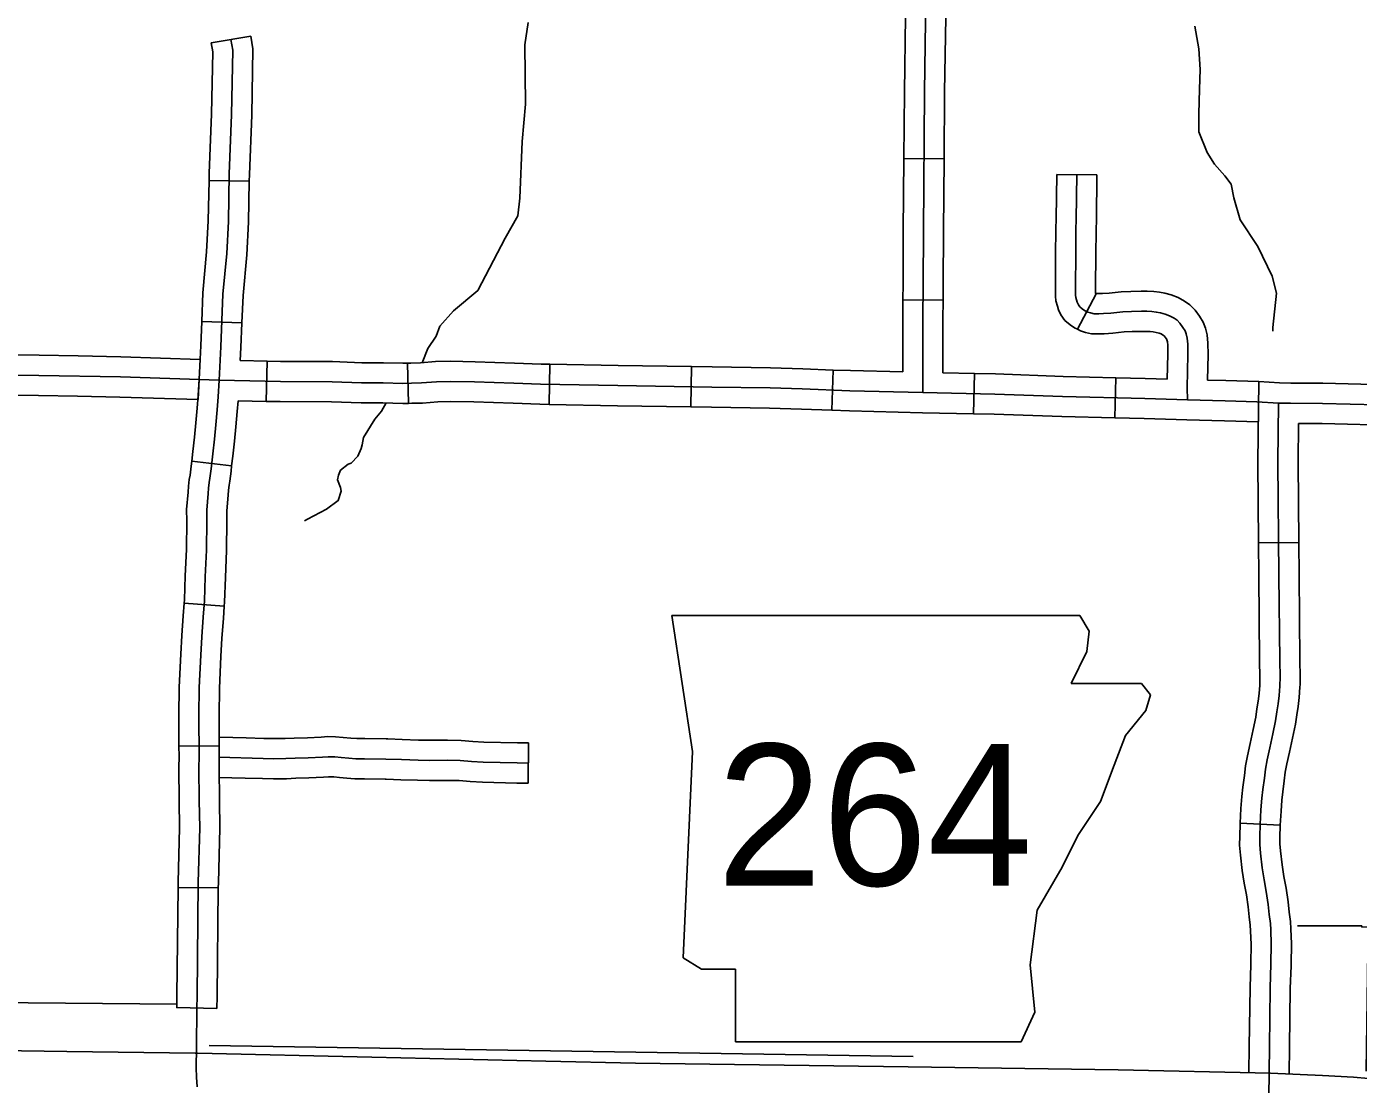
# Model space of a CAD drawing. Extents: x 670147 to 673275, y 705573 to 707613.
# Drawn here: x 672022 to 672121.4, y 706115.5 to 706194.4 of the extents above; entities that cross this region are included whole.
import ezdxf

# ---------------------------------------------------------------- set-up
doc = ezdxf.new("R2010")
doc.units = 0
for name, color, linetype in [('10', 7, 'Continuous'), ('21', 7, 'Continuous'), ('31', 7, 'Continuous'), ('32', 7, 'Continuous'), ('34', 7, 'Continuous'), ('35', 7, 'Continuous'), ('45', 7, 'Continuous'), ('6', 7, 'Continuous')]:
    doc.layers.add(name, color=color, linetype=linetype)

msp = doc.modelspace()

# ---------------------------------------------------------------- linework, layer by layer
at = {"layer": '10'}
msp.add_lwpolyline([(671974.382, 706118.219), (671981.303, 706118.201), (671985.915, 706118.201), (671997.098, 706118.201), (672007.835, 706118.164), (672014.829, 706118.091), (672024.992, 706117.946), (672034.572, 706117.814), (672034.758, 706117.812), (672047.755, 706117.528), (672060.748, 706117.219), (672067.429, 706117.073), (672087.762, 706116.807), (672103.434, 706116.58), (672114.796, 706116.327), (672118.681, 706116.144), (672120.997, 706116.014), (672122.118, 706115.92)], dxfattribs=at)
at = {"layer": '21'}
for p, q in [((672070.149, 706150.469), (672071.672, 706140.319)), ((672101.278, 706149.285), (672100.577, 706150.454)), ((672101.109, 706147.763), (672101.278, 706149.285)), ((672099.925, 706145.394), (672101.109, 706147.763)), ((672105.169, 706145.394), (672099.925, 706145.394)), ((672105.846, 706144.548), (672105.169, 706145.394)), ((672105.508, 706143.364), (672105.846, 706144.548)), ((672103.985, 706141.503), (672105.508, 706143.364)), ((672103.139, 706139.304), (672103.985, 706141.503)), ((672071.672, 706140.319), (672070.995, 706124.923)), ((672102.124, 706136.597), (672103.139, 706139.304)), ((672100.432, 706134.059), (672102.124, 706136.597)), ((672099.248, 706131.69), (672100.432, 706134.059)), ((672097.387, 706128.476), (672099.248, 706131.69)), ((672096.88, 706124.416), (672097.387, 706128.476)), ((672070.995, 706124.923), (672072.349, 706124.077)), ((672097.218, 706120.863), (672096.88, 706124.416)), ((672072.349, 706124.077), (672074.886, 706124.077)), ((672074.886, 706124.077), (672074.886, 706118.664)), ((672096.203, 706118.664), (672097.218, 706120.863)), ((672074.886, 706118.664), (672096.203, 706118.664))]:
    msp.add_line(p, q, dxfattribs=at)
msp.add_lwpolyline([(672070.149, 706150.469), (672100.577, 706150.454)], dxfattribs=at)
at = {"layer": '31'}
for p, q in [((672113.917, 706155.873), (672116.917, 706155.9)), ((672115.534, 706134.811), (672112.538, 706134.964))]:
    msp.add_line(p, q, dxfattribs=at)
for points in [[(672015.275, 706169.979), (672022.939, 706169.872), (672025.842, 706169.815)], [(672025.842, 706169.815), (672029.035, 706169.753), (672034.942, 706169.556), (672034.788, 706166.56)], [(672036.368, 706168.008), (672028.996, 706168.254), (672022.914, 706168.372), (672010.638, 706168.544)], [(672113.917, 706155.873), (672113.863, 706161.908), (672113.927, 706167.902)], [(672113.927, 706167.902), (672115.465, 706167.805), (672116.313, 706167.796), (672118.7, 706167.778), (672124.387, 706167.64)], [(672025.783, 706166.816), (672022.889, 706166.872), (672015.233, 706166.98)], [(672034.788, 706166.56), (672028.956, 706166.754), (672025.783, 706166.816)], [(672113.795, 706166.407), (672115.41, 706166.306), (672116.299, 706166.296), (672118.676, 706166.278), (672124.872, 706166.128)], [(672114.671, 706114.543), (672114.718, 706118.299), (672114.783, 706122.67), (672114.839, 706124.489), (672114.858, 706125.947), (672114.821, 706127.023), (672114.793, 706127.491), (672114.708, 706128.156), (672114.634, 706128.914), (672114.484, 706129.868), (672114.325, 706130.748), (672114.185, 706131.647), (672114.054, 706132.742), (672113.997, 706133.378), (672114.007, 706133.968), (672114.035, 706134.866), (672114.091, 706135.971), (672114.166, 706136.824), (672114.231, 706137.48), (672114.344, 706138.331), (672114.428, 706139.005), (672114.559, 706139.698), (672114.755, 706140.596), (672114.989, 706141.635), (672115.186, 706142.611), (672115.279, 706143.266), (672115.373, 706143.866), (672115.448, 706144.493), (672115.504, 706145.195), (672115.513, 706145.897), (672115.494, 706147.076), (672115.438, 706153.449), (672115.363, 706161.907), (672115.41, 706166.306)], [(672116.917, 706155.9), (672116.864, 706161.905), (672116.894, 706164.792)], [(672116.894, 706164.792), (672118.652, 706164.778), (672124.314, 706164.641)], [(672114.006, 706145.347), (672114.013, 706145.895), (672113.995, 706147.057), (672113.938, 706153.435), (672113.917, 706155.874)], [(672116.917, 706155.9), (672116.938, 706153.462), (672116.994, 706147.094), (672117.013, 706145.898), (672117.005, 706145.307)], [(672112.538, 706134.964), (672112.594, 706136.074), (672112.672, 706136.965), (672112.741, 706137.652), (672112.856, 706138.522), (672112.945, 706139.238), (672113.089, 706139.997), (672113.291, 706140.921), (672113.522, 706141.948), (672113.707, 706142.866), (672113.796, 706143.488), (672113.887, 706144.07), (672113.955, 706144.641), (672114.005, 706145.264), (672114.006, 706145.347)], [(672117.005, 706145.307), (672117.003, 706145.125), (672116.941, 706144.344), (672116.859, 706143.661), (672116.763, 706143.045), (672116.665, 706142.357), (672116.456, 706141.322), (672116.22, 706140.271), (672116.029, 706139.398), (672115.91, 706138.773), (672115.831, 706138.14), (672115.722, 706137.307), (672115.659, 706136.684), (672115.588, 706135.867), (672115.534, 706134.811)], [(672113.337, 706124.432), (672113.34, 706124.522), (672113.358, 706125.93), (672113.322, 706126.952), (672113.298, 706127.352), (672113.218, 706127.988), (672113.145, 706128.724), (672113.005, 706129.619), (672112.846, 706130.499), (672112.698, 706131.442), (672112.561, 706132.587), (672112.496, 706133.324), (672112.507, 706134.003), (672112.536, 706134.927), (672112.538, 706134.962)], [(672116.336, 706124.34), (672116.339, 706124.456), (672116.359, 706125.963), (672116.319, 706127.094), (672116.287, 706127.63), (672116.199, 706128.324), (672116.122, 706129.104), (672115.963, 706130.118), (672115.804, 706130.997), (672115.671, 706131.852), (672115.546, 706132.897), (672115.498, 706133.432), (672115.506, 706133.933), (672115.534, 706134.806), (672115.534, 706134.813)], [(672113.194, 706116.363), (672113.218, 706118.319), (672113.284, 706122.704), (672113.337, 706124.432)], [(672116.193, 706116.261), (672116.218, 706118.278), (672116.283, 706122.635), (672116.336, 706124.34)]]:
    msp.add_lwpolyline(points, dxfattribs=at)
at = {"layer": '32'}
for p, q in [((672035.764, 706193.165), (672038.72, 706193.679)), ((672087.448, 706184.556), (672090.448, 706184.533)), ((672035.61, 706182.908), (672038.609, 706182.849)), ((672098.859, 706183.359), (672101.859, 706183.321)), ((672087.382, 706174), (672090.382, 706173.97)), ((672100.399, 706171.806), (672101.799, 706174.458)), ((672035.065, 706172.397), (672038.062, 706172.277)), ((672039.935, 706169.433), (672039.872, 706166.433)), ((672050.428, 706169.281), (672050.493, 706166.282)), ((672061.041, 706169.205), (672060.984, 706166.205)), ((672071.595, 706169.022), (672071.547, 706166.022)), ((672082.185, 706168.77), (672082.07, 706165.773)), ((672092.715, 706168.505), (672092.653, 706165.505)), ((672103.276, 706168.195), (672103.202, 706165.196)), ((672034.316, 706161.981), (672037.296, 706161.635)), ((672033.75, 706151.38), (672036.742, 706151.166)), ((672033.365, 706140.719), (672036.365, 706140.729)), ((672033.3, 706130.181), (672036.299, 706130.151))]:
    msp.add_line(p, q, dxfattribs=at)
for points in [[(672096.778, 706199.025), (672096.214, 706198.487), (672095.666, 706198.114), (672095.325, 706197.944), (672094.971, 706197.812), (672094.433, 706197.76), (672093.816, 706197.733), (672092.333, 706197.865), (672090.863, 706198.009), (672090.416, 706198.022), (672090.023, 706197.996), (672089.734, 706197.904), (672089.458, 706197.747), (672089.222, 706197.523), (672089.117, 706197.34), (672089.091, 706196.578), (672088.986, 706189.51), (672088.907, 706179.122), (672088.894, 706175.179), (672088.868, 706172.554), (672088.863, 706167.083)], [(672087.569, 706195.126), (672087.486, 706189.526), (672087.448, 706184.556)], [(672090.569, 706195.082), (672090.486, 706189.493), (672090.448, 706184.533)], [(672035.764, 706193.165), (672035.88, 706192.501), (672035.795, 706187.858), (672035.62, 706183.45), (672035.61, 706182.908)], [(672037.242, 706193.422), (672037.382, 706192.617), (672037.295, 706187.814), (672037.12, 706183.405), (672037.05, 706179.853), (672036.927, 706177.469), (672036.648, 706174.424), (672036.49, 706170.505), (672036.368, 706168.008)], [(672038.72, 706193.679), (672038.884, 706192.733), (672038.794, 706187.771), (672038.619, 706183.361), (672038.609, 706182.849)], [(672087.448, 706184.556), (672087.407, 706179.13), (672087.394, 706175.189), (672087.382, 706174)], [(672090.448, 706184.533), (672090.407, 706179.114), (672090.394, 706175.169), (672090.382, 706173.97)], [(672035.61, 706182.908), (672035.551, 706179.907), (672035.431, 706177.576), (672035.15, 706174.523), (672035.065, 706172.397)], [(672098.859, 706183.359), (672098.817, 706180.041), (672098.789, 706179.288), (672098.775, 706177.315), (672098.755, 706175.08), (672098.755, 706174.5), (672098.763, 706174.283), (672098.778, 706173.92), (672098.9, 706173.522), (672098.993, 706173.265), (672099.162, 706172.884), (672099.463, 706172.47), (672099.85, 706172.129), (672100.186, 706171.918), (672100.399, 706171.806)], [(672100.359, 706183.34), (672100.317, 706180.004), (672100.289, 706179.255), (672100.275, 706177.303), (672100.255, 706175.073), (672100.255, 706174.528), (672100.262, 706174.342), (672100.268, 706174.176), (672100.324, 706173.997), (672100.386, 706173.824), (672100.468, 706173.638), (672100.579, 706173.486), (672100.751, 706173.335), (672100.937, 706173.217), (672101.186, 706173.086), (672101.386, 706173.031), (672101.648, 706172.969), (672101.797, 706172.964), (672101.997, 706172.97), (672102.342, 706172.977), (672102.901, 706173.012), (672103.783, 706173.108), (672104.438, 706173.136), (672105.176, 706173.15), (672105.576, 706173.15), (672105.962, 706173.136), (672106.28, 706173.095), (672106.6, 706173.033), (672106.944, 706172.943), (672107.275, 706172.819), (672107.613, 706172.626), (672107.834, 706172.481), (672108.034, 706172.274), (672108.268, 706171.949), (672108.427, 706171.694), (672108.51, 706171.46), (672108.593, 706171.135), (672108.634, 706170.691), (672108.641, 706169.939), (672108.593, 706167.435), (672108.609, 706166.545)], [(672101.859, 706183.321), (672101.816, 706179.967), (672101.789, 706179.222), (672101.775, 706177.29), (672101.755, 706175.066), (672101.755, 706174.556), (672101.757, 706174.481), (672101.799, 706174.458)], [(672038.609, 706182.849), (672038.549, 706179.8), (672038.424, 706177.361), (672038.145, 706174.325), (672038.062, 706172.277)], [(672087.382, 706174), (672087.368, 706172.562), (672087.365, 706168.622)], [(672090.382, 706173.97), (672090.368, 706172.545), (672090.365, 706168.553)], [(672101.742, 706174.489), (672101.758, 706174.484), (672101.837, 706174.466), (672101.956, 706174.47), (672102.281, 706174.476), (672102.773, 706174.507), (672103.67, 706174.605), (672104.393, 706174.635), (672105.162, 706174.65), (672105.603, 706174.65), (672106.087, 706174.632), (672106.52, 706174.576), (672106.932, 706174.496), (672107.398, 706174.375), (672107.915, 706174.181), (672108.398, 706173.905), (672108.797, 706173.643), (672109.187, 706173.239), (672109.515, 706172.786), (672109.787, 706172.347), (672109.947, 706171.896), (672110.075, 706171.392), (672110.133, 706170.768), (672110.141, 706169.932), (672110.104, 706168.009)], [(672035.065, 706172.397), (672034.992, 706170.572), (672034.87, 706168.088), (672034.8, 706166.881), (672034.727, 706165.931), (672034.622, 706164.83), (672034.515, 706163.765), (672034.398, 706162.691), (672034.316, 706161.981)], [(672038.062, 706172.277), (672037.989, 706170.438), (672037.941, 706169.475)], [(672100.399, 706171.806), (672100.629, 706171.684), (672101.013, 706171.578), (672101.445, 706171.475), (672101.796, 706171.463), (672102.038, 706171.471), (672102.403, 706171.478), (672103.028, 706171.517), (672103.897, 706171.612), (672104.484, 706171.637), (672105.19, 706171.65), (672105.549, 706171.65), (672105.838, 706171.639), (672106.039, 706171.613), (672106.268, 706171.569), (672106.491, 706171.511), (672106.636, 706171.457), (672106.829, 706171.346), (672106.871, 706171.318), (672106.881, 706171.308), (672107.022, 706171.113), (672107.067, 706171.041), (672107.073, 706171.024), (672107.11, 706170.879), (672107.135, 706170.615), (672107.141, 706169.947), (672107.105, 706168.092)], [(672039.935, 706169.433), (672037.941, 706169.475)], [(672050.428, 706169.281), (672050.075, 706169.274), (672048.616, 706169.315), (672047.009, 706169.315), (672044.819, 706169.397), (672040.952, 706169.411), (672039.935, 706169.433)], [(672061.041, 706169.205), (672060.38, 706169.218), (672058.391, 706169.286), (672055.458, 706169.383), (672053.62, 706169.425), (672052.505, 706169.396), (672051.38, 706169.3), (672050.675, 706169.287), (672050.428, 706169.281)], [(672071.595, 706169.022), (672066.137, 706169.107), (672061.041, 706169.205)], [(672082.185, 706168.77), (672079.904, 706168.859), (672077.501, 706168.928), (672073.146, 706168.997), (672071.595, 706169.022)], [(672036.368, 706168.008), (672036.297, 706166.78), (672036.222, 706165.802), (672036.114, 706164.684), (672036.007, 706163.609), (672035.889, 706162.523), (672035.76, 706161.411), (672035.674, 706160.701), (672035.62, 706160.39), (672035.566, 706159.949), (672035.534, 706159.551), (672035.437, 706158.315), (672035.448, 706157.519), (672035.416, 706155.344), (672035.33, 706153.355), (672035.265, 706151.542), (672035.18, 706150.338), (672035.072, 706148.866), (672034.997, 706147.49), (672034.879, 706145.081), (672034.857, 706143.006), (672034.868, 706139.953), (672034.857, 706139.093), (672034.879, 706136.653), (672034.911, 706134.611), (672034.803, 706130.555), (672034.717, 706122.072), (672034.695, 706121.173)], [(672113.795, 706166.407), (672111.423, 706166.476), (672108.609, 706166.545), (672105.424, 706166.642), (672099.281, 706166.794), (672094.233, 706166.973), (672088.863, 706167.083), (672083.429, 706167.221), (672079.853, 706167.359), (672077.467, 706167.428), (672073.122, 706167.497), (672066.111, 706167.608), (672060.34, 706167.718), (672058.34, 706167.787), (672055.416, 706167.884), (672053.623, 706167.925), (672052.589, 706167.897), (672051.458, 706167.801), (672050.705, 706167.787), (672050.07, 706167.773), (672048.595, 706167.815), (672046.981, 706167.815), (672044.788, 706167.897), (672040.933, 706167.911), (672036.368, 706168.008)], [(672087.365, 706168.622), (672083.477, 706168.721), (672082.185, 706168.77)], [(672092.715, 706168.505), (672090.365, 706168.553)], [(672103.276, 706168.195), (672099.326, 706168.293), (672094.275, 706168.473), (672092.715, 706168.505)], [(672107.105, 706168.092), (672105.465, 706168.141), (672103.276, 706168.195)], [(672113.927, 706167.902), (672111.463, 706167.976), (672110.104, 706168.009)], [(672037.778, 706166.478), (672037.716, 706165.673), (672037.607, 706164.538), (672037.499, 706163.453), (672037.379, 706162.356), (672037.296, 706161.635)], [(672039.872, 706166.433), (672037.778, 706166.478)], [(672050.493, 706166.282), (672050.066, 706166.273), (672048.574, 706166.315), (672046.953, 706166.315), (672044.757, 706166.398), (672040.915, 706166.411), (672039.872, 706166.433)], [(672060.984, 706166.205), (672060.3, 706166.219), (672058.289, 706166.288), (672055.374, 706166.384), (672053.626, 706166.425), (672052.673, 706166.399), (672051.535, 706166.302), (672050.735, 706166.287), (672050.493, 706166.282)], [(672071.547, 706166.022), (672066.084, 706166.108), (672060.984, 706166.205)], [(672082.07, 706165.773), (672079.802, 706165.86), (672077.433, 706165.929), (672073.099, 706165.998), (672071.547, 706166.022)], [(672092.653, 706165.505), (672088.829, 706165.584), (672083.381, 706165.722), (672082.07, 706165.773)], [(672103.202, 706165.196), (672099.235, 706165.294), (672094.191, 706165.474), (672092.653, 706165.505)], [(672113.895, 706164.904), (672111.383, 706164.977), (672108.568, 706165.046), (672105.382, 706165.142), (672103.202, 706165.196)], [(672034.316, 706161.981), (672034.27, 706161.587), (672034.189, 706160.919), (672034.136, 706160.608), (672034.074, 706160.1), (672034.039, 706159.67), (672033.937, 706158.363), (672033.948, 706157.52), (672033.916, 706155.387), (672033.831, 706153.414), (672033.767, 706151.623), (672033.75, 706151.38)], [(672037.296, 706161.635), (672037.249, 706161.234), (672037.158, 706160.484), (672037.105, 706160.171), (672037.059, 706159.797), (672037.029, 706159.432), (672036.938, 706158.266), (672036.948, 706157.518), (672036.915, 706155.3), (672036.829, 706153.296), (672036.764, 706151.462), (672036.742, 706151.166)], [(672033.75, 706151.38), (672033.683, 706150.446), (672033.575, 706148.961), (672033.499, 706147.567), (672033.379, 706145.125), (672033.357, 706143.011), (672033.365, 706140.719)], [(672036.742, 706151.166), (672036.676, 706150.23), (672036.569, 706148.77), (672036.495, 706147.412), (672036.378, 706145.036), (672036.357, 706143.001), (672036.365, 706140.729)], [(672033.365, 706140.719), (672033.368, 706139.96), (672033.357, 706139.096), (672033.379, 706136.635), (672033.411, 706134.619), (672033.304, 706130.582), (672033.3, 706130.181)], [(672036.365, 706140.729), (672036.368, 706139.946), (672036.357, 706139.09), (672036.379, 706136.671), (672036.411, 706134.603), (672036.303, 706130.527), (672036.299, 706130.151)], [(672033.3, 706130.181), (672033.218, 706122.099), (672033.195, 706121.211), (672036.194, 706121.135)], [(672036.299, 706130.151), (672036.217, 706122.045), (672036.194, 706121.135)]]:
    msp.add_lwpolyline(points, dxfattribs=at)
at = {"layer": '34'}
msp.add_lwpolyline([(672034.714, 706115.312), (672034.677, 706116.023), (672034.649, 706116.725), (672034.663, 706118.244), (672034.695, 706121.173)], dxfattribs=at)
at = {"layer": '35'}
for points in [[(672059.411, 706194.697), (672059.164, 706193.027), (672059.221, 706188.586), (672058.973, 706185.808), (672058.804, 706181.595), (672058.652, 706180.267), (672057.704, 706178.597), (672055.655, 706174.688), (672053.843, 706173.178), (672052.837, 706172.049), (672052.553, 706171.3), (672051.936, 706170.379), (672051.503, 706169.31)], [(672114.975, 706171.671), (672114.99, 706171.935), (672115.246, 706174.496), (672114.939, 706175.776), (672113.864, 706177.979), (672112.532, 706179.977), (672112.071, 706181.616), (672111.867, 706182.641), (672111.406, 706183.255), (672110.638, 706184.126), (672110.074, 706184.997), (672109.46, 706186.534), (672109.46, 706187.866), (672109.511, 706189.71), (672109.562, 706191.195), (672109.46, 706192.732), (672109.153, 706194.423)], [(672048.815, 706166.315), (672048.465, 706165.702), (672047.971, 706165.113), (672047.14, 706163.748), (672047.042, 706163.197), (672046.951, 706162.913), (672046.714, 706162.334)], [(672046.714, 706162.334), (672046.207, 706161.811), (672045.979, 706161.754), (672045.429, 706161.299), (672045.277, 706160.938), (672045.202, 706160.578), (672045.41, 706160.008), (672045.467, 706159.724), (672045.233, 706159.033), (672044.381, 706158.382), (672042.951, 706157.644), (672042.732, 706157.528)]]:
    msp.add_lwpolyline(points, dxfattribs=at)
at = {"layer": '45'}
msp.add_line((672059.447, 706140.955), (672059.429, 706137.955), dxfattribs=at)
for points in [[(672038.377, 706141.327), (672036.391, 706141.381)], [(672048.945, 706141.249), (672048.832, 706141.254), (672047.221, 706141.273), (672046.625, 706141.273), (672046.179, 706141.314), (672045.609, 706141.372), (672045.055, 706141.415), (672044.464, 706141.426), (672043.973, 706141.394), (672042.954, 706141.339), (672041.972, 706141.32), (672041.286, 706141.282), (672040.444, 706141.274), (672039.685, 706141.292), (672038.377, 706141.327)], [(672059.447, 706140.955), (672058.613, 706140.96), (672056.121, 706141.016), (672055.299, 706141.061), (672054.429, 706141.139), (672053.398, 706141.16), (672052.072, 706141.15), (672051.242, 706141.168), (672050.022, 706141.206), (672048.945, 706141.249)], [(672047.212, 706139.773), (672046.557, 706139.773), (672046.035, 706139.821), (672045.476, 706139.878), (672044.982, 706139.916), (672044.499, 706139.925), (672044.062, 706139.897), (672043.009, 706139.84), (672042.028, 706139.821), (672041.335, 706139.783), (672040.434, 706139.773), (672039.647, 706139.792), (672036.35, 706139.881)], [(672059.438, 706139.455), (672058.591, 706139.46), (672056.063, 706139.517), (672055.191, 706139.565), (672054.347, 706139.641), (672053.389, 706139.659), (672052.061, 706139.65), (672051.202, 706139.669), (672049.969, 706139.707), (672048.793, 706139.754), (672047.212, 706139.773)], [(672038.296, 706138.328), (672036.31, 706138.382)], [(672048.824, 706138.252), (672048.754, 706138.255), (672047.203, 706138.273), (672046.489, 706138.273), (672045.891, 706138.328), (672045.342, 706138.384), (672044.91, 706138.417), (672044.533, 706138.424), (672044.152, 706138.399), (672043.064, 706138.341), (672042.083, 706138.322), (672041.384, 706138.283), (672040.424, 706138.273), (672039.608, 706138.293), (672038.296, 706138.328)], [(672059.429, 706137.955), (672058.57, 706137.96), (672056.006, 706138.018), (672055.083, 706138.068), (672054.264, 706138.142), (672053.379, 706138.159), (672052.049, 706138.15), (672051.162, 706138.169), (672049.916, 706138.208), (672048.824, 706138.252)]]:
    msp.add_lwpolyline(points, dxfattribs=at)
at = {"layer": '6'}
for points in [[(672116.809, 706127.304), (672121.61, 706127.307), (672121.611, 706127.226), (672122.099, 706127.218), (672121.952, 706116.481)], [(672008.238, 706121.685), (672033.211, 706121.464)], [(672035.627, 706118.383), (672088.133, 706117.576)]]:
    msp.add_lwpolyline(points, dxfattribs=at)

# ---------------------------------------------------------------- texts
at = {"layer": '21'}
msp.add_text('264', height=10.56, dxfattribs=at).set_placement((672073.497, 706130.315))

doc.saveas('drawing.dxf')
